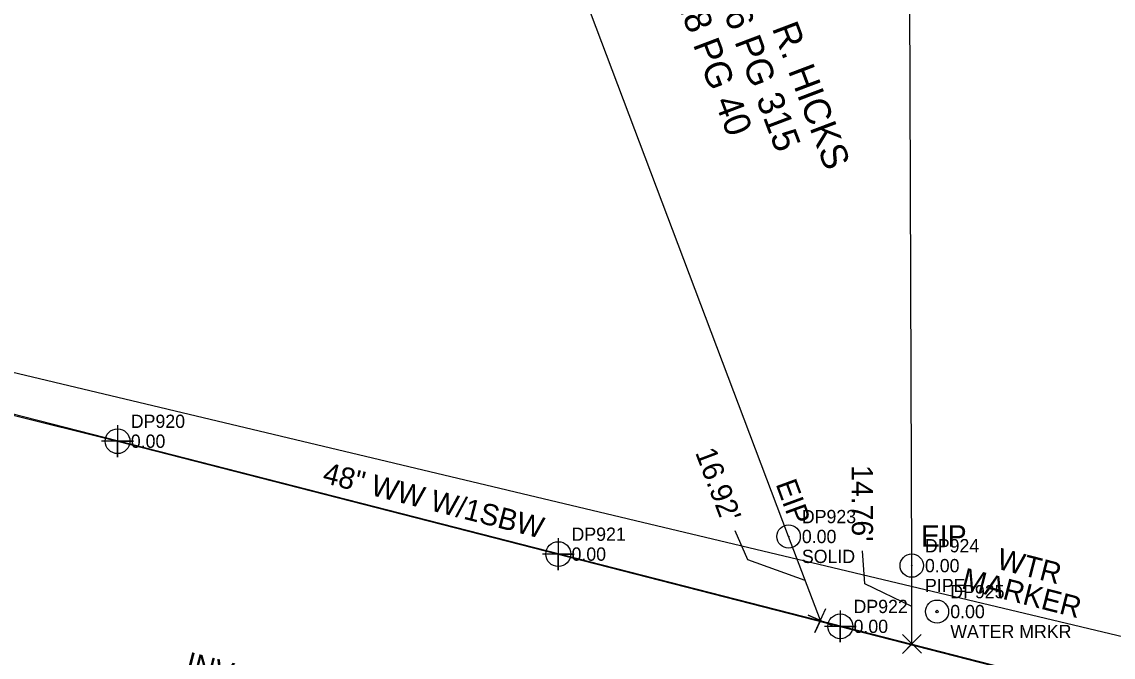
# Model space of a CAD drawing. Extents: x 1182322 to 1186765, y 572295 to 575411.
# Drawn here: x 1183226.6 to 1183432.3, y 574500.4 to 574620.1 of the extents above; entities that cross this region are included whole.
import ezdxf

# ---------------------------------------------------------------- set-up
doc = ezdxf.new("R2010")
doc.units = 0
for name, color, linetype in [('Default Symbol Cogo Comment', 7, 'Continuous'), ('Default Symbol Cogo Elevation', 7, 'Continuous'), ('Default Symbol Cogo Number', 7, 'Continuous'), ('Exist Other Culture Fence Line', 7, 'Continuous'), ('Exist Other Culture Fence Line Cogo Elevation', 7, 'Continuous'), ('Exist Other Culture Fence Line Cogo Number', 7, 'Continuous'), ('Exist Other Culture Fence Line Cogo Point CELL', 7, 'Continuous'), ('Exist Other Culture Fence Line Text', 7, 'Continuous'), ('Exist Other Culture Located Object CELL', 7, 'Continuous'), ('Exist Other Culture Located Object Text', 7, 'Continuous'), ('Exist Property Corner CELL', 7, 'Continuous'), ('Exist Property Deed Book Text', 7, 'Continuous'), ('Exist Property Iron Pin CELL', 7, 'Continuous'), ('Exist Property Iron Pin Cogo Comment', 7, 'Continuous'), ('Exist Property Iron Pin Cogo Elevation', 7, 'Continuous'), ('Exist Property Iron Pin Cogo Number', 7, 'Continuous'), ('Exist Property Iron Pin Text', 7, 'Continuous'), ('Exist Property Line', 7, 'Continuous'), ('Exist Property Line Leader', 7, 'Continuous'), ('Exist Property Line Text', 7, 'Continuous'), ('Exist Property Owner Text', 7, 'Continuous'), ('Exist Right of Way Line', 7, 'Continuous'), ('Exist Structure Minor Pipes RCP 18 Inch Invert', 7, 'Continuous'), ('Sheet Layout Plan Border', 7, 'Continuous')]:
    doc.layers.add(name, color=color, linetype=linetype)

msp = doc.modelspace()

# ---------------------------------------------------------------- linework, layer by layer
at = {"layer": 'Exist Other Culture Fence Line'}
msp.add_lwpolyline([(1182758.75, 574664.77), (1182785.66, 574658.02), (1182831.05, 574646.34), (1182911.09, 574626.38), (1182991.87, 574605.7), (1183083.27, 574582.37), (1183182.06, 574556.68), (1183244.64, 574541.11), (1183327.7, 574519.84), (1183380.85, 574506.23), (1183455.28, 574487.09), (1183526.17, 574475.77), (1183636.35, 574456.7), (1183689.72, 574445.49), (1183770.89, 574427.81)], dxfattribs=at)
at = {"layer": 'Exist Other Culture Fence Line Cogo Point CELL'}
for points in [[(1183244.64, 574544.11), (1183244.64, 574538.11), (1183244.64, 574541.11), (1183247.64, 574541.11), (1183241.64, 574541.11)], [(1183327.7, 574522.84), (1183327.7, 574516.84), (1183327.7, 574519.84), (1183330.7, 574519.84), (1183324.7, 574519.84)], [(1183380.85, 574509.23), (1183380.85, 574503.23), (1183380.85, 574506.23), (1183383.85, 574506.23), (1183377.85, 574506.23)]]:
    msp.add_lwpolyline(points, dxfattribs=at)
for centre in [(1183244.64, 574541.11), (1183327.7, 574519.84), (1183380.85, 574506.23)]:
    msp.add_circle(centre, 2.34, dxfattribs=at)
at = {"layer": 'Exist Other Culture Located Object CELL'}
for radius in [2.18, 0.24]:
    msp.add_circle((1183399.08, 574509.01), radius, dxfattribs=at)
at = {"layer": 'Exist Property Corner CELL'}
for p, q in [((1183377.09, 574507.33), (1183377.09, 574507.33)), ((1183394.36, 574502.91), (1183394.36, 574502.91))]:
    msp.add_line(p, q, dxfattribs=at)
for points in [[(1183379.37, 574506.3), (1183374.81, 574508.36), (1183377.09, 574507.33), (1183376.06, 574505.05), (1183378.12, 574509.61)], [(1183396.13, 574501.15), (1183392.59, 574504.67), (1183394.36, 574502.91), (1183392.6, 574501.14), (1183396.12, 574504.69)]]:
    msp.add_lwpolyline(points, dxfattribs=at)
at = {"layer": 'Exist Property Iron Pin CELL'}
for centre, radius in [((1183371.11, 574523.16), 2.2), ((1183371.11, 574523.16), 0.0707), ((1183394.31, 574517.67), 2.2), ((1183394.31, 574517.67), 0.0707)]:
    msp.add_circle(centre, radius, dxfattribs=at)
at = {"layer": 'Exist Property Line'}
for p, q in [((1183394.31, 574517.67), (1183392.95, 574902.77)), ((1183371.11, 574523.16), (1183254.89, 574830.59)), ((1183377.09, 574507.33), (1183371.11, 574523.16)), ((1183394.36, 574502.91), (1183394.31, 574517.67))]:
    msp.add_line(p, q, dxfattribs=at)
at = {"layer": 'Exist Property Line Leader'}
for points in [[(1183374.24, 574514.87), (1183363.42, 574518.76), (1183361.06, 574524.23)], [(1183394.33, 574509.96), (1183385.48, 574514.21), (1183385.05, 574520.44)]]:
    msp.add_lwpolyline(points, dxfattribs=at)
at = {"layer": 'Exist Right of Way Line'}
msp.add_line((1182561.61, 574716.1), (1183454.96, 574487.4), dxfattribs=at)
at = {"layer": 'Sheet Layout Plan Border'}
msp.add_line((1183700.71, 574440.71), (1182597.79, 574703.48), dxfattribs=at)

# ---------------------------------------------------------------- texts
at = {"layer": 'Default Symbol Cogo Comment'}
msp.add_text('WATER MRKR', height=2.5, dxfattribs=at).set_placement((1183401.58, 574504.01))
at = {"layer": 'Default Symbol Cogo Elevation'}
msp.add_text('0.00', height=2.5, dxfattribs=at).set_placement((1183401.58, 574507.76))
at = {"layer": 'Default Symbol Cogo Number'}
msp.add_text('DP925', height=2.5, dxfattribs=at).set_placement((1183401.58, 574511.51))
at = {"layer": 'Exist Other Culture Fence Line Cogo Elevation'}
for p in [(1183247.14, 574539.86), (1183330.2, 574518.59), (1183383.35, 574504.98)]:
    msp.add_text('0.00', height=2.5, dxfattribs=at).set_placement(p)
at = {"layer": 'Exist Other Culture Fence Line Cogo Number'}
for s, p in [('DP920', (1183247.14, 574543.61)), ('DP921', (1183330.2, 574522.34)), ('DP922', (1183383.35, 574508.73))]:
    msp.add_text(s, height=2.5, dxfattribs=at).set_placement(p)
at = {"layer": 'Exist Other Culture Fence Line Text'}
msp.add_text('48" WW W/1SBW', height=4, rotation=345.6422, dxfattribs=at).set_placement((1183283.08, 574533.33))
at = {"layer": 'Exist Other Culture Located Object Text'}
for s, p in [('WTR', (1183410.11, 574517.15)), ('MARKER', (1183403.5, 574513.43))]:
    msp.add_text(s, height=4, rotation=345.5766, dxfattribs=at).set_placement(p)
at = {"layer": 'Exist Property Deed Book Text'}
for s, p in [('DB 1096 PG 315', (1183350.99, 574642.51)), ('PB 18 PG 40', (1183345.94, 574634.67))]:
    msp.add_text(s, height=5, rotation=290.7082, dxfattribs=at).set_placement(p)
at = {"layer": 'Exist Property Iron Pin Cogo Comment'}
for s, p in [('SOLID', (1183373.61, 574518.16)), ('PIPE', (1183396.81, 574512.67))]:
    msp.add_text(s, height=2.5, dxfattribs=at).set_placement(p)
at = {"layer": 'Exist Property Iron Pin Cogo Elevation'}
for p in [(1183373.61, 574521.91), (1183396.81, 574516.42)]:
    msp.add_text('0.00', height=2.5, dxfattribs=at).set_placement(p)
at = {"layer": 'Exist Property Iron Pin Cogo Number'}
for s, p in [('DP923', (1183373.61, 574525.66)), ('DP924', (1183396.81, 574520.17))]:
    msp.add_text(s, height=2.5, dxfattribs=at).set_placement(p)
at = {"layer": 'Exist Property Iron Pin Text'}
msp.add_text('EIP', height=4, rotation=290.1571, dxfattribs=at).set_placement((1183368.63, 574533.06))
msp.add_text('EIP', height=4, dxfattribs=at).set_placement((1183396.05, 574521.26))
at = {"layer": 'Exist Property Line Text'}
for s, rotation, p in [("16.92'", 290.7082, (1183353.46, 574538.99)), ("14.76'", 270.202, (1183382.98, 574536.6))]:
    msp.add_text(s, height=4, rotation=rotation, dxfattribs=at).set_placement(p)
at = {"layer": 'Exist Property Owner Text'}
msp.add_text('DONALD R. HICKS', height=5, rotation=290.7082, dxfattribs=at).set_placement((1183357.41, 574646.75))
at = {"layer": 'Exist Structure Minor Pipes RCP 18 Inch Invert'}
msp.add_text("INV=940.36'", height=4, rotation=345.6405, dxfattribs=at).set_placement((1183257.23, 574497.57))

doc.saveas('drawing.dxf')
